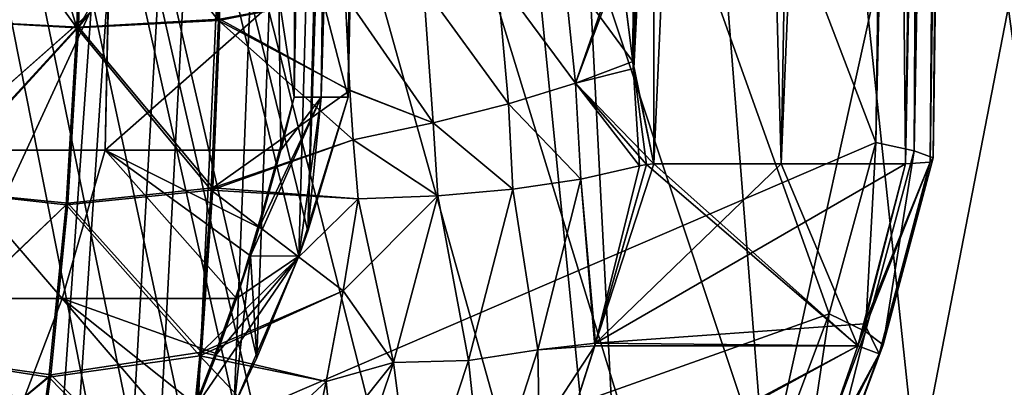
# Model space of a CAD drawing. Header units: millimetres. Extents: x -39.5 to 39.5, y -2 to 94.9.
# Tile 345 of 656: x 27.6 to 30.9, y 1.7 to 2.9. Entities that reach past the tile are written whole.
import ezdxf

# ---------------------------------------------------------------- set-up
doc = ezdxf.new("R2010")
doc.units = ezdxf.units.MM
doc.header["$LTSCALE"] = 65.185185
for name, color, linetype in [('189', 7, 'CONTINUOUS'), ('199', 7, 'CONTINUOUS'), ('231', 7, 'CONTINUOUS'), ('232', 7, 'CONTINUOUS'), ('262', 7, 'CONTINUOUS'), ('358', 7, 'CONTINUOUS'), ('359', 7, 'CONTINUOUS'), ('385', 7, 'CONTINUOUS'), ('387', 7, 'CONTINUOUS'), ('395', 7, 'CONTINUOUS'), ('403', 7, 'CONTINUOUS'), ('431', 7, 'CONTINUOUS'), ('445', 7, 'CONTINUOUS'), ('449', 7, 'CONTINUOUS'), ('495', 7, 'CONTINUOUS'), ('497', 7, 'CONTINUOUS'), ('499', 7, 'CONTINUOUS'), ('503', 7, 'CONTINUOUS'), ('504', 7, 'CONTINUOUS'), ('612', 7, 'CONTINUOUS'), ('613', 7, 'CONTINUOUS'), ('667', 7, 'CONTINUOUS'), ('669', 7, 'CONTINUOUS'), ('671', 7, 'CONTINUOUS'), ('675', 7, 'CONTINUOUS'), ('676', 7, 'CONTINUOUS'), ('805', 7, 'CONTINUOUS'), ('808', 7, 'CONTINUOUS')]:
    doc.layers.add(name, color=color, linetype=linetype)

msp = doc.modelspace()

# ---------------------------------------------------------------- linework, layer by layer
at = {"layer": '189', "linetype": 'Continuous'}
for points in [[(29.6217, 3.1162, -23.9701), (30.4371, 18, -23.3552), (29.663, 2.7844, -23.9098), (29.6217, 3.1162, -23.9701)], [(29.663, 2.7844, -23.9098), (30.4371, 18, -23.3552), (29.6667, 2.7623, -23.9046), (29.663, 2.7844, -23.9098)], [(29.6667, 2.7623, -23.9046), (30.4371, 18, -23.3552), (29.734, 2.4394, -23.8118), (29.6667, 2.7623, -23.9046)], [(29.734, 2.4394, -23.8118), (30.4371, 18, -23.3552), (30.1635, 2.4394, -23.2654), (29.734, 2.4394, -23.8118)], [(30.4371, 18, -23.3552), (30.793, 17.5, -22.8692), (30.1635, 2.4394, -23.2654), (30.4371, 18, -23.3552)], [(30.793, 17.5, -22.8692), (30.5831, 2.4394, -22.711), (30.1635, 2.4394, -23.2654), (30.793, 17.5, -22.8692)]]:
    msp.add_3dface(points, dxfattribs=at)
at = {"layer": '199', "linetype": 'Continuous'}
for points in [[(29.6219, 3.1153, 23.9699), (29.663, 2.7843, 23.9098), (29.74, 18, 24.2366), (29.6219, 3.1153, 23.9699)], [(29.663, 2.7843, 23.9098), (29.6668, 2.7614, 23.9045), (29.74, 18, 24.2366), (29.663, 2.7843, 23.9098)], [(29.6668, 2.7614, 23.9045), (29.734, 2.4394, 23.8118), (29.74, 18, 24.2366), (29.6668, 2.7614, 23.9045)], [(29.734, 2.4394, 23.8118), (30.1636, 2.4394, 23.2652), (29.74, 18, 24.2366), (29.734, 2.4394, 23.8118)], [(29.74, 18, 24.2366), (30.1636, 2.4394, 23.2652), (30.4371, 18, 23.3552), (29.74, 18, 24.2366)], [(30.1636, 2.4394, 23.2652), (30.5831, 2.4394, 22.711), (30.4371, 18, 23.3552), (30.1636, 2.4394, 23.2652)], [(30.5831, 2.4394, 22.711), (30.793, 17.5, 22.8692), (30.4371, 18, 23.3552), (30.5831, 2.4394, 22.711)]]:
    msp.add_3dface(points, dxfattribs=at)
at = {"layer": '231', "linetype": 'Continuous'}
for points in [[(29.535, 1.8262, 23.7385), (30.4224, 1.8264, 22.5902), (29.7096, 2.4377, 23.8415), (29.535, 1.8262, 23.7385)], [(29.6855, 2.4328, 23.8694), (29.535, 1.8262, 23.7385), (29.7096, 2.4377, 23.8415), (29.6855, 2.4328, 23.8694)], [(30.1635, 2.4394, -23.2654), (30.5831, 2.4394, -22.711), (29.5376, 1.8356, -23.741), (30.1635, 2.4394, -23.2654)], [(29.5376, 1.8356, -23.741), (30.5831, 2.4394, -22.711), (30.4451, 1.9009, -22.6072), (29.5376, 1.8356, -23.741)], [(29.734, 2.4394, -23.8118), (30.1635, 2.4394, -23.2654), (29.5376, 1.8356, -23.741), (29.734, 2.4394, -23.8118)], [(29.7096, 2.4377, -23.8415), (29.734, 2.4394, -23.8118), (29.5376, 1.8356, -23.741), (29.7096, 2.4377, -23.8415)], [(29.6855, 2.4328, -23.8694), (29.7096, 2.4377, -23.8415), (29.5376, 1.8356, -23.741), (29.6855, 2.4328, -23.8694)], [(30.4224, 1.8264, 22.5902), (29.734, 2.4394, 23.8118), (29.7096, 2.4377, 23.8415), (30.4224, 1.8264, 22.5902)], [(30.1636, 2.4394, 23.2652), (29.734, 2.4394, 23.8118), (30.4224, 1.8264, 22.5902), (30.1636, 2.4394, 23.2652)], [(30.5831, 2.4394, 22.711), (30.1636, 2.4394, 23.2652), (30.4224, 1.8264, 22.5902), (30.5831, 2.4394, 22.711)], [(30.5831, 2.4394, 22.711), (30.4224, 1.8264, 22.5902), (30.4451, 1.9009, 22.6072), (30.5831, 2.4394, 22.711)], [(30.4224, 1.8264, -22.5902), (29.5376, 1.8356, -23.741), (30.4451, 1.9009, -22.6072), (30.4224, 1.8264, -22.5902)], [(29.5376, 1.8356, -23.741), (30.4224, 1.8264, -22.5902), (29.3526, 1.2582, -23.5577), (29.5376, 1.8356, -23.741)], [(29.3451, 1.2377, 23.55), (30.2662, 1.3784, 22.4726), (30.4224, 1.8264, 22.5902), (29.3451, 1.2377, 23.55)], [(29.535, 1.8262, 23.7385), (29.3451, 1.2377, 23.55), (30.4224, 1.8264, 22.5902), (29.535, 1.8262, 23.7385)], [(30.4224, 1.8264, -22.5902), (30.2662, 1.3784, -22.4726), (29.3451, 1.2377, -23.55), (30.4224, 1.8264, -22.5902)], [(29.3526, 1.2582, -23.5577), (30.4224, 1.8264, -22.5902), (29.3451, 1.2377, -23.55), (29.3526, 1.2582, -23.5577)], [(29.3526, 1.2582, 23.5577), (29.3451, 1.2377, 23.55), (29.535, 1.8262, 23.7385), (29.3526, 1.2582, 23.5577)]]:
    msp.add_3dface(points, dxfattribs=at)
at = {"layer": '232', "linetype": 'Continuous'}
for points in [[(27.8085, 3.5023, 24.7612), (27.6034, 3.5023, 24.8397), (27.3344, 2.924, 24.9142), (27.8085, 3.5023, 24.7612)], [(27.7933, 2.9007, 24.721), (27.8085, 3.5023, 24.7612), (27.3344, 2.924, 24.9142), (27.7933, 2.9007, 24.721)], [(27.6034, 3.5023, 24.8397), (27.3519, 3.5023, 24.9502), (27.3344, 2.924, 24.9142), (27.6034, 3.5023, 24.8397)], [(28.2809, 3.5023, 24.618), (28.1387, 3.5023, 24.6558), (27.7933, 2.9007, 24.721), (28.2809, 3.5023, 24.618)], [(28.2707, 2.9273, 24.5796), (28.2809, 3.5023, 24.618), (27.7933, 2.9007, 24.721), (28.2707, 2.9273, 24.5796)], [(28.1387, 3.5023, 24.6558), (27.8085, 3.5023, 24.7612), (27.7933, 2.9007, 24.721), (28.1387, 3.5023, 24.6558)], [(28.7085, 2.6873, 24.4554), (28.6929, 3.0074, 24.5019), (28.2707, 2.9273, 24.5796), (28.7085, 2.6873, 24.4554)], [(27.2918, 2.353, 24.8241), (27.7933, 2.9007, 24.721), (27.3344, 2.924, 24.9142), (27.2918, 2.353, 24.8241)], [(28.2468, 2.3594, 24.4839), (28.2707, 2.9273, 24.5796), (27.7933, 2.9007, 24.721), (28.2468, 2.3594, 24.4839)], [(28.2468, 2.3594, 24.4839), (28.7085, 2.6873, 24.4554), (28.2707, 2.9273, 24.5796), (28.2468, 2.3594, 24.4839)], [(27.7571, 2.3072, 24.6198), (27.7933, 2.9007, 24.721), (27.2918, 2.353, 24.8241), (27.7571, 2.3072, 24.6198)], [(27.7571, 2.3072, 24.6198), (28.2468, 2.3594, 24.4839), (27.7933, 2.9007, 24.721), (27.7571, 2.3072, 24.6198)], [(28.7199, 2.5202, 24.423), (28.7085, 2.6873, 24.4554), (28.2468, 2.3594, 24.4839), (28.7199, 2.5202, 24.423)], [(28.7371, 2.3218, 24.3772), (28.7199, 2.5202, 24.423), (28.2468, 2.3594, 24.4839), (28.7371, 2.3218, 24.3772)], [(28.2087, 1.8046, 24.3322), (28.2468, 2.3594, 24.4839), (27.7571, 2.3072, 24.6198), (28.2087, 1.8046, 24.3322)], [(28.2087, 1.8046, 24.3322), (28.7371, 2.3218, 24.3772), (28.2468, 2.3594, 24.4839), (28.2087, 1.8046, 24.3322)], [(27.2242, 1.7953, 24.6811), (27.7571, 2.3072, 24.6198), (27.2918, 2.353, 24.8241), (27.2242, 1.7953, 24.6811)], [(27.6997, 1.7287, 24.4592), (27.7571, 2.3072, 24.6198), (27.2242, 1.7953, 24.6811), (27.6997, 1.7287, 24.4592)], [(27.6997, 1.7287, 24.4592), (28.2087, 1.8046, 24.3322), (27.7571, 2.3072, 24.6198), (27.6997, 1.7287, 24.4592)], [(28.6864, 2.0116, 24.3019), (28.7371, 2.3218, 24.3772), (28.2087, 1.8046, 24.3322), (28.6864, 2.0116, 24.3019)], [(28.6294, 1.7063, 24.2098), (28.6864, 2.0116, 24.3019), (28.2087, 1.8046, 24.3322), (28.6294, 1.7063, 24.2098)], [(27.1324, 1.257, 24.4868), (27.6997, 1.7287, 24.4592), (27.2242, 1.7953, 24.6811), (27.1324, 1.257, 24.4868)], [(28.157, 1.2689, 24.1259), (28.2087, 1.8046, 24.3322), (27.6997, 1.7287, 24.4592), (28.157, 1.2689, 24.1259)], [(28.157, 1.2689, 24.1259), (28.6294, 1.7063, 24.2098), (28.2087, 1.8046, 24.3322), (28.157, 1.2689, 24.1259)], [(27.6215, 1.1719, 24.2408), (27.6997, 1.7287, 24.4592), (27.1324, 1.257, 24.4868), (27.6215, 1.1719, 24.2408)], [(27.6215, 1.1719, 24.2408), (28.157, 1.2689, 24.1259), (27.6997, 1.7287, 24.4592), (27.6215, 1.1719, 24.2408)], [(28.5658, 1.4069, 24.1016), (28.6294, 1.7063, 24.2098), (28.157, 1.2689, 24.1259), (28.5658, 1.4069, 24.1016)]]:
    msp.add_3dface(points, dxfattribs=at)
at = {"layer": '262', "linetype": 'Continuous'}
for points in [[(27.3295, 2.924, -24.9165), (27.347, 3.5023, -24.9526), (27.7881, 2.8977, -24.7225), (27.3295, 2.924, -24.9165)], [(27.347, 3.5023, -24.9526), (27.6046, 3.5023, -24.8392), (27.7881, 2.8977, -24.7225), (27.347, 3.5023, -24.9526)], [(27.6046, 3.5023, -24.8392), (27.8034, 3.5023, -24.7631), (27.7881, 2.8977, -24.7225), (27.6046, 3.5023, -24.8392)], [(27.7881, 2.8977, -24.7225), (27.8034, 3.5023, -24.7631), (28.2653, 2.923, -24.5804), (27.7881, 2.8977, -24.7225)], [(27.8034, 3.5023, -24.7631), (28.1394, 3.5023, -24.6556), (28.2653, 2.923, -24.5804), (27.8034, 3.5023, -24.7631)], [(28.1394, 3.5023, -24.6556), (28.2756, 3.5023, -24.6193), (28.2653, 2.923, -24.5804), (28.1394, 3.5023, -24.6556)], [(28.2756, 3.5023, -24.6193), (28.6929, 3.0074, -24.5019), (28.2653, 2.923, -24.5804), (28.2756, 3.5023, -24.6193)], [(28.6929, 3.0074, -24.5019), (28.7085, 2.688, -24.4555), (28.2653, 2.923, -24.5804), (28.6929, 3.0074, -24.5019)], [(27.2868, 2.353, -24.8264), (27.3295, 2.924, -24.9165), (27.7881, 2.8977, -24.7225), (27.2868, 2.353, -24.8264)], [(27.7881, 2.8977, -24.7225), (28.2653, 2.923, -24.5804), (28.2409, 2.3511, -24.4835), (27.7881, 2.8977, -24.7225)], [(28.2653, 2.923, -24.5804), (28.7199, 2.5203, -24.4231), (28.2409, 2.3511, -24.4835), (28.2653, 2.923, -24.5804)], [(28.7085, 2.688, -24.4555), (28.7199, 2.5203, -24.4231), (28.2653, 2.923, -24.5804), (28.7085, 2.688, -24.4555)], [(27.7514, 2.3013, -24.6204), (27.2868, 2.353, -24.8264), (27.7881, 2.8977, -24.7225), (27.7514, 2.3013, -24.6204)], [(27.7514, 2.3013, -24.6204), (27.7881, 2.8977, -24.7225), (28.2409, 2.3511, -24.4835), (27.7514, 2.3013, -24.6204)], [(28.7199, 2.5203, -24.4231), (28.7371, 2.3218, -24.3772), (28.2409, 2.3511, -24.4835), (28.7199, 2.5203, -24.4231)], [(27.219, 1.7953, -24.6835), (27.2868, 2.353, -24.8264), (27.7514, 2.3013, -24.6204), (27.219, 1.7953, -24.6835)], [(27.7514, 2.3013, -24.6204), (28.2409, 2.3511, -24.4835), (28.2022, 1.7926, -24.3296), (27.7514, 2.3013, -24.6204)], [(28.2022, 1.7926, -24.3296), (28.2409, 2.3511, -24.4835), (28.6864, 2.0116, -24.3019), (28.2022, 1.7926, -24.3296)], [(28.2409, 2.3511, -24.4835), (28.7371, 2.3218, -24.3772), (28.6864, 2.0116, -24.3019), (28.2409, 2.3511, -24.4835)], [(27.6932, 1.7202, -24.4583), (27.219, 1.7953, -24.6835), (27.7514, 2.3013, -24.6204), (27.6932, 1.7202, -24.4583)], [(27.6932, 1.7202, -24.4583), (27.7514, 2.3013, -24.6204), (28.2022, 1.7926, -24.3296), (27.6932, 1.7202, -24.4583)], [(28.6294, 1.7063, -24.2098), (28.2022, 1.7926, -24.3296), (28.6864, 2.0116, -24.3019), (28.6294, 1.7063, -24.2098)], [(27.127, 1.257, -24.4893), (27.219, 1.7953, -24.6835), (27.6932, 1.7202, -24.4583), (27.127, 1.257, -24.4893)], [(27.6932, 1.7202, -24.4583), (28.2022, 1.7926, -24.3296), (28.1495, 1.2535, -24.1205), (27.6932, 1.7202, -24.4583)], [(28.1495, 1.2535, -24.1205), (28.2022, 1.7926, -24.3296), (28.5658, 1.4069, -24.1016), (28.1495, 1.2535, -24.1205)], [(28.5658, 1.4069, -24.1016), (28.2022, 1.7926, -24.3296), (28.6294, 1.7063, -24.2098), (28.5658, 1.4069, -24.1016)], [(27.6141, 1.1611, -24.238), (27.127, 1.257, -24.4893), (27.6932, 1.7202, -24.4583), (27.6141, 1.1611, -24.238)], [(27.6141, 1.1611, -24.238), (27.6932, 1.7202, -24.4583), (28.1495, 1.2535, -24.1205), (27.6141, 1.1611, -24.238)]]:
    msp.add_3dface(points, dxfattribs=at)
at = {"layer": '358', "linetype": 'Continuous'}
for points in [[(29.6198, 3.1404, -23.9732), (29.4705, 2.7117, -24.1041), (29.4292, 3.1038, -24.1676), (29.6198, 3.1404, -23.9732)], [(29.6198, 3.1404, -23.9732), (29.6217, 3.1162, -23.9701), (29.4705, 2.7117, -24.1041), (29.6198, 3.1404, -23.9732)], [(29.4292, 3.1038, -24.1676), (29.4705, 2.7117, -24.1041), (29.2059, 3.0685, -24.3239), (29.4292, 3.1038, -24.1676)], [(29.6217, 3.1162, -23.9701), (29.663, 2.7844, -23.9098), (29.4705, 2.7117, -24.1041), (29.6217, 3.1162, -23.9701)], [(29.2059, 3.0685, -24.3239), (29.2435, 2.6418, -24.2577), (28.9574, 3.0366, -24.4366), (29.2059, 3.0685, -24.3239)], [(29.4705, 2.7117, -24.1041), (29.2435, 2.6418, -24.2577), (29.2059, 3.0685, -24.3239), (29.4705, 2.7117, -24.1041)], [(28.9898, 2.578, -24.3655), (28.6929, 3.0074, -24.5019), (28.9574, 3.0366, -24.4366), (28.9898, 2.578, -24.3655)], [(29.2435, 2.6418, -24.2577), (28.9898, 2.578, -24.3655), (28.9574, 3.0366, -24.4366), (29.2435, 2.6418, -24.2577)], [(28.7085, 2.688, -24.4555), (28.6929, 3.0074, -24.5019), (28.9898, 2.578, -24.3655), (28.7085, 2.688, -24.4555)], [(29.663, 2.7844, -23.9098), (29.6855, 2.4328, -23.8694), (29.4705, 2.7117, -24.1041), (29.663, 2.7844, -23.9098)], [(29.663, 2.7844, -23.9098), (29.6667, 2.7623, -23.9046), (29.734, 2.4394, -23.8118), (29.663, 2.7844, -23.9098)], [(29.663, 2.7844, -23.9098), (29.734, 2.4394, -23.8118), (29.7096, 2.4377, -23.8415), (29.663, 2.7844, -23.9098)], [(29.663, 2.7844, -23.9098), (29.7096, 2.4377, -23.8415), (29.6855, 2.4328, -23.8694), (29.663, 2.7844, -23.9098)], [(29.2435, 2.6418, -24.2577), (29.4705, 2.7117, -24.1041), (29.488, 2.3882, -24.0553), (29.2435, 2.6418, -24.2577)], [(29.4705, 2.7117, -24.1041), (29.6855, 2.4328, -23.8694), (29.488, 2.3882, -24.0553), (29.4705, 2.7117, -24.1041)], [(28.7199, 2.5203, -24.4231), (28.7085, 2.688, -24.4555), (28.9898, 2.578, -24.3655), (28.7199, 2.5203, -24.4231)], [(28.9898, 2.578, -24.3655), (29.2435, 2.6418, -24.2577), (29.2588, 2.3541, -24.2053), (28.9898, 2.578, -24.3655)], [(29.2588, 2.3541, -24.2053), (29.2435, 2.6418, -24.2577), (29.488, 2.3882, -24.0553), (29.2588, 2.3541, -24.2053)], [(28.7199, 2.5203, -24.4231), (28.9898, 2.578, -24.3655), (29.0057, 2.3318, -24.3138), (28.7199, 2.5203, -24.4231)], [(29.0057, 2.3318, -24.3138), (28.9898, 2.578, -24.3655), (29.2588, 2.3541, -24.2053), (29.0057, 2.3318, -24.3138)], [(28.7371, 2.3218, -24.3772), (28.7199, 2.5203, -24.4231), (29.0057, 2.3318, -24.3138), (28.7371, 2.3218, -24.3772)]]:
    msp.add_3dface(points, dxfattribs=at)
at = {"layer": '359', "linetype": 'Continuous'}
for points in [[(29.6855, 2.4328, -23.8694), (29.5376, 1.8356, -23.741), (29.488, 2.3882, -24.0553), (29.6855, 2.4328, -23.8694)], [(29.2588, 2.3541, -24.2053), (29.488, 2.3882, -24.0553), (29.3425, 1.8123, -23.9278), (29.2588, 2.3541, -24.2053)], [(29.488, 2.3882, -24.0553), (29.5376, 1.8356, -23.741), (29.3425, 1.8123, -23.9278), (29.488, 2.3882, -24.0553)], [(28.7371, 2.3218, -24.3772), (29.0057, 2.3318, -24.3138), (28.8566, 1.7703, -24.1787), (28.7371, 2.3218, -24.3772)], [(28.8566, 1.7703, -24.1787), (29.0057, 2.3318, -24.3138), (29.1091, 1.7769, -24.0718), (28.8566, 1.7703, -24.1787)], [(29.0057, 2.3318, -24.3138), (29.2588, 2.3541, -24.2053), (29.1091, 1.7769, -24.0718), (29.0057, 2.3318, -24.3138)], [(29.1091, 1.7769, -24.0718), (29.2588, 2.3541, -24.2053), (29.3425, 1.8123, -23.9278), (29.1091, 1.7769, -24.0718)], [(28.6864, 2.0116, -24.3019), (28.7371, 2.3218, -24.3772), (28.8566, 1.7703, -24.1787), (28.6864, 2.0116, -24.3019)], [(28.6294, 1.7063, -24.2098), (28.6864, 2.0116, -24.3019), (28.8566, 1.7703, -24.1787), (28.6294, 1.7063, -24.2098)], [(29.5376, 1.8356, -23.741), (29.3526, 1.2582, -23.5577), (29.3425, 1.8123, -23.9278), (29.5376, 1.8356, -23.741)], [(29.1643, 1.2599, -23.7502), (29.1091, 1.7769, -24.0718), (29.3425, 1.8123, -23.9278), (29.1643, 1.2599, -23.7502)], [(29.3526, 1.2582, -23.5577), (29.1643, 1.2599, -23.7502), (29.3425, 1.8123, -23.9278), (29.3526, 1.2582, -23.5577)], [(28.676, 1.2353, -23.9955), (28.6294, 1.7063, -24.2098), (28.8566, 1.7703, -24.1787), (28.676, 1.2353, -23.9955)], [(28.676, 1.2353, -23.9955), (28.8566, 1.7703, -24.1787), (28.9264, 1.2255, -23.888), (28.676, 1.2353, -23.9955)], [(28.9264, 1.2255, -23.888), (28.8566, 1.7703, -24.1787), (29.1091, 1.7769, -24.0718), (28.9264, 1.2255, -23.888)], [(28.9264, 1.2255, -23.888), (29.1091, 1.7769, -24.0718), (29.1643, 1.2599, -23.7502), (28.9264, 1.2255, -23.888)], [(28.5658, 1.4069, -24.1016), (28.6294, 1.7063, -24.2098), (28.676, 1.2353, -23.9955), (28.5658, 1.4069, -24.1016)]]:
    msp.add_3dface(points, dxfattribs=at)
at = {"layer": '385', "linetype": 'Continuous'}
for points in [[(29.2059, 3.0685, 24.3239), (29.4705, 2.7117, 24.1041), (29.4292, 3.1038, 24.1676), (29.2059, 3.0685, 24.3239)], [(29.663, 2.7843, 23.9098), (29.6219, 3.1153, 23.9699), (29.4292, 3.1038, 24.1676), (29.663, 2.7843, 23.9098)], [(29.4705, 2.7117, 24.1041), (29.663, 2.7843, 23.9098), (29.4292, 3.1038, 24.1676), (29.4705, 2.7117, 24.1041)], [(28.9574, 3.0366, 24.4366), (29.2435, 2.6418, 24.2577), (29.2059, 3.0685, 24.3239), (28.9574, 3.0366, 24.4366)], [(29.2435, 2.6418, 24.2577), (29.4705, 2.7117, 24.1041), (29.2059, 3.0685, 24.3239), (29.2435, 2.6418, 24.2577)], [(28.6929, 3.0074, 24.5019), (28.9899, 2.578, 24.3655), (28.9574, 3.0366, 24.4366), (28.6929, 3.0074, 24.5019)], [(28.9899, 2.578, 24.3655), (29.2435, 2.6418, 24.2577), (28.9574, 3.0366, 24.4366), (28.9899, 2.578, 24.3655)], [(28.6929, 3.0074, 24.5019), (28.7085, 2.6873, 24.4554), (28.9899, 2.578, 24.3655), (28.6929, 3.0074, 24.5019)], [(29.6668, 2.7614, 23.9045), (29.663, 2.7843, 23.9098), (29.4705, 2.7117, 24.1041), (29.6668, 2.7614, 23.9045)], [(29.734, 2.4394, 23.8118), (29.6668, 2.7614, 23.9045), (29.4705, 2.7117, 24.1041), (29.734, 2.4394, 23.8118)], [(29.4705, 2.7117, 24.1041), (29.2435, 2.6418, 24.2577), (29.488, 2.388, 24.0553), (29.4705, 2.7117, 24.1041)], [(29.7096, 2.4377, 23.8415), (29.734, 2.4394, 23.8118), (29.4705, 2.7117, 24.1041), (29.7096, 2.4377, 23.8415)], [(29.6855, 2.4328, 23.8694), (29.7096, 2.4377, 23.8415), (29.4705, 2.7117, 24.1041), (29.6855, 2.4328, 23.8694)], [(29.6855, 2.4328, 23.8694), (29.4705, 2.7117, 24.1041), (29.488, 2.388, 24.0553), (29.6855, 2.4328, 23.8694)], [(28.7085, 2.6873, 24.4554), (28.7199, 2.5202, 24.423), (28.9899, 2.578, 24.3655), (28.7085, 2.6873, 24.4554)], [(29.2435, 2.6418, 24.2577), (28.9899, 2.578, 24.3655), (29.2588, 2.3541, 24.2053), (29.2435, 2.6418, 24.2577)], [(29.488, 2.388, 24.0553), (29.2435, 2.6418, 24.2577), (29.2588, 2.3541, 24.2053), (29.488, 2.388, 24.0553)], [(28.9899, 2.578, 24.3655), (28.7199, 2.5202, 24.423), (29.0057, 2.3319, 24.3138), (28.9899, 2.578, 24.3655)], [(29.2588, 2.3541, 24.2053), (28.9899, 2.578, 24.3655), (29.0057, 2.3319, 24.3138), (29.2588, 2.3541, 24.2053)], [(28.7199, 2.5202, 24.423), (28.7371, 2.3218, 24.3772), (29.0057, 2.3319, 24.3138), (28.7199, 2.5202, 24.423)]]:
    msp.add_3dface(points, dxfattribs=at)
at = {"layer": '387', "linetype": 'Continuous'}
for points in [[(29.535, 1.8262, 23.7385), (29.6855, 2.4328, 23.8694), (29.488, 2.388, 24.0553), (29.535, 1.8262, 23.7385)], [(29.488, 2.388, 24.0553), (29.2588, 2.3541, 24.2053), (29.3425, 1.8123, 23.9278), (29.488, 2.388, 24.0553)], [(29.535, 1.8262, 23.7385), (29.488, 2.388, 24.0553), (29.3425, 1.8123, 23.9278), (29.535, 1.8262, 23.7385)], [(28.7371, 2.3218, 24.3772), (28.6864, 2.0116, 24.3019), (29.0057, 2.3319, 24.3138), (28.7371, 2.3218, 24.3772)], [(29.0057, 2.3319, 24.3138), (28.6864, 2.0116, 24.3019), (28.8566, 1.7703, 24.1787), (29.0057, 2.3319, 24.3138)], [(29.1091, 1.7769, 24.0718), (29.0057, 2.3319, 24.3138), (28.8566, 1.7703, 24.1787), (29.1091, 1.7769, 24.0718)], [(29.2588, 2.3541, 24.2053), (29.0057, 2.3319, 24.3138), (29.1091, 1.7769, 24.0718), (29.2588, 2.3541, 24.2053)], [(29.3425, 1.8123, 23.9278), (29.2588, 2.3541, 24.2053), (29.1091, 1.7769, 24.0718), (29.3425, 1.8123, 23.9278)], [(28.6864, 2.0116, 24.3019), (28.6294, 1.7063, 24.2098), (28.8566, 1.7703, 24.1787), (28.6864, 2.0116, 24.3019)], [(29.1643, 1.2599, 23.7502), (29.3425, 1.8123, 23.9278), (29.1091, 1.7769, 24.0718), (29.1643, 1.2599, 23.7502)], [(29.3526, 1.2582, 23.5577), (29.535, 1.8262, 23.7385), (29.1643, 1.2599, 23.7502), (29.3526, 1.2582, 23.5577)], [(29.1643, 1.2599, 23.7502), (29.535, 1.8262, 23.7385), (29.3425, 1.8123, 23.9278), (29.1643, 1.2599, 23.7502)], [(28.6294, 1.7063, 24.2098), (28.5658, 1.4069, 24.1016), (28.8566, 1.7703, 24.1787), (28.6294, 1.7063, 24.2098)], [(28.5658, 1.4069, 24.1016), (28.676, 1.2353, 23.9955), (28.8566, 1.7703, 24.1787), (28.5658, 1.4069, 24.1016)], [(28.676, 1.2353, 23.9955), (28.9264, 1.2255, 23.888), (28.8566, 1.7703, 24.1787), (28.676, 1.2353, 23.9955)], [(28.9264, 1.2255, 23.888), (29.1091, 1.7769, 24.0718), (28.8566, 1.7703, 24.1787), (28.9264, 1.2255, 23.888)], [(28.9264, 1.2255, 23.888), (29.1643, 1.2599, 23.7502), (29.1091, 1.7769, 24.0718), (28.9264, 1.2255, 23.888)]]:
    msp.add_3dface(points, dxfattribs=at)
at = {"layer": '395', "linetype": 'Continuous'}
for points in [[(28.5208, 2.6642, -22.9329), (28.5957, 20, -23.3212), (28.4694, 3.003, -23.0061), (28.5208, 2.6642, -22.9329)], [(28.8184, 20, -23.0454), (28.5957, 20, -23.3212), (28.5208, 2.6642, -22.9329), (28.8184, 20, -23.0454)], [(28.6122, 2.6642, -22.8187), (28.8184, 20, -23.0454), (28.5208, 2.6642, -22.9329), (28.6122, 2.6642, -22.8187)], [(28.7032, 2.6642, -22.7042), (28.8184, 20, -23.0454), (28.6122, 2.6642, -22.8187), (28.7032, 2.6642, -22.7042)], [(28.8184, 20, -23.0454), (28.7032, 2.6642, -22.7042), (28.8706, 11.3136, -22.7358), (28.8184, 20, -23.0454)]]:
    msp.add_3dface(points, dxfattribs=at)
at = {"layer": '403', "linetype": 'Continuous'}
for points in [[(28.4695, 3.0022, 23.0059), (28.8184, 20, 23.0454), (28.5208, 2.6642, 22.9329), (28.4695, 3.0022, 23.0059)], [(28.5208, 2.6642, 22.9329), (28.8184, 20, 23.0454), (28.6122, 2.6642, 22.8187), (28.5208, 2.6642, 22.9329)], [(28.8184, 20, 23.0454), (29.0385, 20, 22.7674), (28.6122, 2.6642, 22.8187), (28.8184, 20, 23.0454)], [(29.0385, 20, 22.7674), (28.8706, 11.3136, 22.7358), (28.6122, 2.6642, 22.8187), (29.0385, 20, 22.7674)], [(28.7032, 2.6642, 22.7042), (28.6122, 2.6642, 22.8187), (28.8706, 11.3136, 22.7358), (28.7032, 2.6642, 22.7042)]]:
    msp.add_3dface(points, dxfattribs=at)
at = {"layer": '431', "linetype": 'Continuous'}
for points in [[(27.8838, 2.486, 23.0129), (27.3062, 2.486, 23.1852), (27.8939, 3.0051, 23.1247), (27.8838, 2.486, 23.0129)], [(27.8939, 3.0051, 23.1247), (27.3062, 2.486, 23.1852), (27.329, 3.0051, 23.2947), (27.8939, 3.0051, 23.1247)], [(28.4695, 3.0022, 23.0059), (27.8838, 2.486, 23.0129), (27.8939, 3.0051, 23.1247), (28.4695, 3.0022, 23.0059)], [(28.4695, 3.0022, 23.0059), (28.476, 2.4864, 22.8933), (27.8838, 2.486, 23.0129), (28.4695, 3.0022, 23.0059)], [(28.4695, 3.0022, 23.0059), (28.5208, 2.6642, 22.9329), (28.476, 2.4864, 22.8933), (28.4695, 3.0022, 23.0059)], [(27.738, 1.9855, 22.8678), (27.1645, 1.9855, 23.0476), (27.3062, 2.486, 23.1852), (27.738, 1.9855, 22.8678)], [(27.8838, 2.486, 23.0129), (27.738, 1.9855, 22.8678), (27.3062, 2.486, 23.1852), (27.8838, 2.486, 23.0129)], [(28.3265, 1.9859, 22.7386), (27.738, 1.9855, 22.8678), (27.8838, 2.486, 23.0129), (28.3265, 1.9859, 22.7386)], [(28.476, 2.4864, 22.8933), (28.3265, 1.9859, 22.7386), (27.8838, 2.486, 23.0129), (28.476, 2.4864, 22.8933)], [(28.3735, 2.1301, 22.79), (28.3265, 1.9859, 22.7386), (28.476, 2.4864, 22.8933), (28.3735, 2.1301, 22.79)], [(28.4026, 2.225, 22.8207), (28.3735, 2.1301, 22.79), (28.476, 2.4864, 22.8933), (28.4026, 2.225, 22.8207)], [(27.738, 1.9855, 22.8678), (27.5577, 1.512, 22.6683), (27.1645, 1.9855, 23.0476), (27.738, 1.9855, 22.8678)], [(28.1438, 1.5123, 22.5281), (27.5577, 1.512, 22.6683), (27.738, 1.9855, 22.8678), (28.1438, 1.5123, 22.5281)], [(28.3265, 1.9859, 22.7386), (28.1438, 1.5123, 22.5281), (27.738, 1.9855, 22.8678), (28.3265, 1.9859, 22.7386)], [(28.1917, 1.6253, 22.5845), (28.1438, 1.5123, 22.5281), (28.3265, 1.9859, 22.7386), (28.1917, 1.6253, 22.5845)], [(28.2602, 1.7997, 22.6638), (28.1917, 1.6253, 22.5845), (28.3265, 1.9859, 22.7386), (28.2602, 1.7997, 22.6638)]]:
    msp.add_3dface(points, dxfattribs=at)
at = {"layer": '445', "linetype": 'Continuous'}
for points in [[(27.3062, 2.486, -23.1852), (27.8838, 2.486, -23.0129), (27.8944, 3.0051, -23.1246), (27.3062, 2.486, -23.1852)], [(27.3294, 3.0051, -23.2945), (27.3062, 2.486, -23.1852), (27.8944, 3.0051, -23.1246), (27.3294, 3.0051, -23.2945)], [(27.8838, 2.486, -23.0129), (28.4694, 3.003, -23.0061), (27.8944, 3.0051, -23.1246), (27.8838, 2.486, -23.0129)], [(28.4694, 3.003, -23.0061), (27.8838, 2.486, -23.0129), (28.476, 2.4864, -22.8933), (28.4694, 3.003, -23.0061)], [(28.5208, 2.6642, -22.9329), (28.4694, 3.003, -23.0061), (28.476, 2.4864, -22.8933), (28.5208, 2.6642, -22.9329)], [(27.1645, 1.9855, -23.0476), (27.738, 1.9855, -22.8678), (27.3062, 2.486, -23.1852), (27.1645, 1.9855, -23.0476)], [(27.3062, 2.486, -23.1852), (27.738, 1.9855, -22.8678), (27.8838, 2.486, -23.0129), (27.3062, 2.486, -23.1852)], [(27.738, 1.9855, -22.8678), (28.3265, 1.9859, -22.7386), (27.8838, 2.486, -23.0129), (27.738, 1.9855, -22.8678)], [(28.476, 2.4864, -22.8933), (27.8838, 2.486, -23.0129), (28.4026, 2.2251, -22.8207), (28.476, 2.4864, -22.8933)], [(27.8838, 2.486, -23.0129), (28.3265, 1.9859, -22.7386), (28.3735, 2.1301, -22.79), (27.8838, 2.486, -23.0129)], [(28.4026, 2.2251, -22.8207), (27.8838, 2.486, -23.0129), (28.3735, 2.1301, -22.79), (28.4026, 2.2251, -22.8207)], [(27.1645, 1.9855, -23.0476), (27.5577, 1.512, -22.6683), (27.738, 1.9855, -22.8678), (27.1645, 1.9855, -23.0476)], [(27.5577, 1.512, -22.6683), (28.1438, 1.5123, -22.5281), (27.738, 1.9855, -22.8678), (27.5577, 1.512, -22.6683)], [(28.3265, 1.9859, -22.7386), (27.738, 1.9855, -22.8678), (28.2602, 1.7997, -22.6638), (28.3265, 1.9859, -22.7386)], [(27.738, 1.9855, -22.8678), (28.1438, 1.5123, -22.5281), (28.1917, 1.6253, -22.5845), (27.738, 1.9855, -22.8678)], [(28.2602, 1.7997, -22.6638), (27.738, 1.9855, -22.8678), (28.1917, 1.6253, -22.5845), (28.2602, 1.7997, -22.6638)]]:
    msp.add_3dface(points, dxfattribs=at)
at = {"layer": '449', "linetype": 'Continuous'}
for points in [[(28.6122, 2.6642, -22.8187), (28.5208, 2.6642, -22.9329), (28.3735, 2.1301, -22.79), (28.6122, 2.6642, -22.8187)], [(28.6122, 2.6642, -22.8187), (28.3735, 2.1301, -22.79), (28.5367, 2.1286, -22.5846), (28.6122, 2.6642, -22.8187)], [(28.5208, 2.6642, -22.9329), (28.476, 2.4864, -22.8933), (28.3735, 2.1301, -22.79), (28.5208, 2.6642, -22.9329)], [(28.6122, 2.6642, 22.8187), (28.3735, 2.1301, 22.79), (28.4026, 2.225, 22.8207), (28.6122, 2.6642, 22.8187)], [(28.3735, 2.1301, 22.79), (28.6122, 2.6642, 22.8187), (28.5367, 2.1286, 22.5846), (28.3735, 2.1301, 22.79)], [(28.6122, 2.6642, 22.8187), (28.4026, 2.225, 22.8207), (28.476, 2.4864, 22.8933), (28.6122, 2.6642, 22.8187)], [(28.5208, 2.6642, 22.9329), (28.6122, 2.6642, 22.8187), (28.476, 2.4864, 22.8933), (28.5208, 2.6642, 22.9329)], [(28.5672, 2.2133, -22.6066), (28.6122, 2.6642, -22.8187), (28.5367, 2.1286, -22.5846), (28.5672, 2.2133, -22.6066)], [(28.6122, 2.6642, 22.8187), (28.7032, 2.6642, 22.7042), (28.5367, 2.1286, 22.5846), (28.6122, 2.6642, 22.8187)], [(28.5367, 2.1286, 22.5846), (28.7032, 2.6642, 22.7042), (28.5672, 2.2133, 22.6066), (28.5367, 2.1286, 22.5846)], [(28.7032, 2.6642, -22.7042), (28.6122, 2.6642, -22.8187), (28.5672, 2.2133, -22.6066), (28.7032, 2.6642, -22.7042)], [(28.476, 2.4864, -22.8933), (28.4026, 2.2251, -22.8207), (28.3735, 2.1301, -22.79), (28.476, 2.4864, -22.8933)], [(28.3265, 1.9859, -22.7386), (28.1917, 1.6253, -22.5845), (28.3735, 2.1301, -22.79), (28.3265, 1.9859, -22.7386)], [(28.3735, 2.1301, -22.79), (28.1917, 1.6253, -22.5845), (28.318, 1.6249, -22.4253), (28.3735, 2.1301, -22.79)], [(28.1917, 1.6253, 22.5845), (28.2602, 1.7997, 22.6638), (28.5367, 2.1286, 22.5846), (28.1917, 1.6253, 22.5845)], [(28.318, 1.6249, 22.4253), (28.1917, 1.6253, 22.5845), (28.5367, 2.1286, 22.5846), (28.318, 1.6249, 22.4253)], [(28.2602, 1.7997, 22.6638), (28.3265, 1.9859, 22.7386), (28.5367, 2.1286, 22.5846), (28.2602, 1.7997, 22.6638)], [(28.395, 1.7855, -22.4815), (28.3735, 2.1301, -22.79), (28.318, 1.6249, -22.4253), (28.395, 1.7855, -22.4815)], [(28.395, 1.7855, 22.4815), (28.318, 1.6249, 22.4253), (28.5367, 2.1286, 22.5846), (28.395, 1.7855, 22.4815)], [(28.3265, 1.9859, 22.7386), (28.3735, 2.1301, 22.79), (28.5367, 2.1286, 22.5846), (28.3265, 1.9859, 22.7386)], [(28.5367, 2.1286, -22.5846), (28.3735, 2.1301, -22.79), (28.395, 1.7855, -22.4815), (28.5367, 2.1286, -22.5846)], [(28.3265, 1.9859, -22.7386), (28.2602, 1.7997, -22.6638), (28.1917, 1.6253, -22.5845), (28.3265, 1.9859, -22.7386)]]:
    msp.add_3dface(points, dxfattribs=at)
at = {"layer": '495', "linetype": 'Continuous'}
for points in [[(26.238, -0.5, 11.9674), (27.6985, 17.5, 12.5873), (26.3136, -0.5, 11.8365), (26.238, -0.5, 11.9674)], [(26.3136, -0.5, 11.8365), (27.6985, 17.5, 12.5873), (27.5868, 14.3853, 12.2359), (26.3136, -0.5, 11.8365)]]:
    msp.add_3dface(points, dxfattribs=at)
at = {"layer": '497', "linetype": 'Continuous'}
for points in [[(23.4831, -0.5, 16.7391), (24.7502, 17.5, 17.6939), (28.8517, -0.4309, 20.7846), (23.4831, -0.5, 16.7391)], [(28.8517, -0.4309, 20.7846), (24.7502, 17.5, 17.6939), (29.2038, -0.0763, 21.05), (28.8517, -0.4309, 20.7846)], [(29.2038, -0.0763, 21.05), (24.7502, 17.5, 17.6939), (29.5519, 0.3659, 21.3123), (29.2038, -0.0763, 21.05)], [(29.5519, 0.3659, 21.3123), (24.7502, 17.5, 17.6939), (29.8572, 0.8528, 21.5423), (29.5519, 0.3659, 21.3123)], [(29.8572, 0.8528, 21.5423), (24.7502, 17.5, 17.6939), (30.1163, 1.3784, 21.7376), (29.8572, 0.8528, 21.5423)], [(30.1163, 1.3784, 21.7376), (24.7502, 17.5, 17.6939), (30.3259, 1.934, 21.8955), (30.1163, 1.3784, 21.7376)], [(30.3259, 1.934, 21.8955), (24.7502, 17.5, 17.6939), (30.4835, 2.5112, 22.0143), (30.3259, 1.934, 21.8955)], [(30.4835, 2.5112, 22.0143), (24.7502, 17.5, 17.6939), (30.6925, 17.5, 22.1717), (30.4835, 2.5112, 22.0143)]]:
    msp.add_3dface(points, dxfattribs=at)
at = {"layer": '499', "linetype": 'Continuous'}
for points in [[(27.6985, 17.5, 12.5873), (26.238, -0.5, 11.9674), (34.5475, 17.5, 15.4946), (27.6985, 17.5, 12.5873)], [(26.238, -0.5, 11.9674), (34.3067, 2.5112, 15.3924), (34.5475, 17.5, 15.4946), (26.238, -0.5, 11.9674)], [(34.3067, 2.5112, 15.3924), (26.238, -0.5, 11.9674), (34.125, 1.934, 15.3153), (34.3067, 2.5112, 15.3924)], [(34.125, 1.934, 15.3153), (26.238, -0.5, 11.9674), (33.8835, 1.3784, 15.2127), (34.125, 1.934, 15.3153)]]:
    msp.add_3dface(points, dxfattribs=at)
at = {"layer": '503', "linetype": 'Continuous'}
for points in [[(28.6424, 20, 11.3899), (29.7011, -0.5, 11.6449), (28.2115, 14.3853, 11.1537), (28.6424, 20, 11.3899)], [(28.6424, 20, 11.3899), (34.2364, 20, 13.7644), (29.7011, -0.5, 11.6449), (28.6424, 20, 11.3899)], [(29.7011, -0.5, 11.6449), (34.2364, 20, 13.7644), (30.2641, -0.4645, 11.8842), (29.7011, -0.5, 11.6449)], [(34.2364, 20, 13.7644), (30.8199, -0.3604, 12.1211), (30.2641, -0.4645, 11.8842), (34.2364, 20, 13.7644)], [(34.2364, 20, 13.7644), (31.3615, -0.1915, 12.3526), (30.8199, -0.3604, 12.1211), (34.2364, 20, 13.7644)], [(28.2115, 14.3853, 11.1537), (19.0617, -0.5, 7.1287), (18.9186, 12.0044, 7.1865), (28.2115, 14.3853, 11.1537)], [(29.7011, -0.5, 11.6449), (19.0617, -0.5, 7.1287), (28.2115, 14.3853, 11.1537), (29.7011, -0.5, 11.6449)]]:
    msp.add_3dface(points, dxfattribs=at)
at = {"layer": '504', "linetype": 'Continuous'}
for points in [[(24.1851, 20, 19.1101), (28.7032, 2.6642, 22.7042), (28.8706, 11.3136, 22.7358), (24.1851, 20, 19.1101)], [(28.7032, 2.6642, 22.7042), (24.1851, 20, 19.1101), (28.5672, 2.2133, 22.6066), (28.7032, 2.6642, 22.7042)], [(24.1851, 20, 19.1101), (27.2738, 0.3304, 21.6525), (27.6738, 0.6658, 21.9503), (24.1851, 20, 19.1101)], [(24.1851, 20, 19.1101), (27.6738, 0.6658, 21.9503), (27.7369, 0.7388, 21.997), (24.1851, 20, 19.1101)], [(24.1851, 20, 19.1101), (27.7369, 0.7388, 21.997), (27.9461, 1.0075, 22.1517), (24.1851, 20, 19.1101)], [(24.1851, 20, 19.1101), (27.9461, 1.0075, 22.1517), (28.05, 1.1589, 22.2284), (24.1851, 20, 19.1101)], [(24.1851, 20, 19.1101), (28.05, 1.1589, 22.2284), (28.1864, 1.3806, 22.3288), (24.1851, 20, 19.1101)], [(24.1851, 20, 19.1101), (28.1864, 1.3806, 22.3288), (28.318, 1.6249, 22.4253), (24.1851, 20, 19.1101)], [(24.1851, 20, 19.1101), (28.318, 1.6249, 22.4253), (28.395, 1.7855, 22.4815), (24.1851, 20, 19.1101)], [(24.1851, 20, 19.1101), (28.395, 1.7855, 22.4815), (28.5367, 2.1286, 22.5846), (24.1851, 20, 19.1101)], [(24.1851, 20, 19.1101), (28.5367, 2.1286, 22.5846), (28.5672, 2.2133, 22.6066), (24.1851, 20, 19.1101)]]:
    msp.add_3dface(points, dxfattribs=at)
at = {"layer": '612', "linetype": 'Continuous'}
for points in [[(30.3259, 1.934, 21.8955), (30.4835, 2.5112, 22.0143), (30.448, 1.8747, 22.0347), (30.3259, 1.934, 21.8955)], [(30.4835, 2.5112, 22.0143), (30.6125, 2.4835, 22.1587), (30.448, 1.8747, 22.0347), (30.4835, 2.5112, 22.0143)], [(30.6125, 2.4835, 22.1587), (30.5082, 1.8295, 22.215), (30.448, 1.8747, 22.0347), (30.6125, 2.4835, 22.1587)], [(30.6663, 2.4449, 22.5363), (30.4948, 1.7993, 22.4072), (30.6769, 2.4603, 22.3421), (30.6663, 2.4449, 22.5363)], [(30.6769, 2.4603, 22.3421), (30.4948, 1.7993, 22.4072), (30.5082, 1.8295, 22.215), (30.6769, 2.4603, 22.3421)], [(30.6769, 2.4603, 22.3421), (30.5082, 1.8295, 22.215), (30.6125, 2.4835, 22.1587), (30.6769, 2.4603, 22.3421)], [(30.4451, 1.9009, 22.6072), (30.4224, 1.8264, 22.5902), (30.6663, 2.4449, 22.5363), (30.4451, 1.9009, 22.6072)], [(30.6663, 2.4449, 22.5363), (30.4224, 1.8264, 22.5902), (30.4948, 1.7993, 22.4072), (30.6663, 2.4449, 22.5363)], [(30.5831, 2.4394, 22.711), (30.4451, 1.9009, 22.6072), (30.6663, 2.4449, 22.5363), (30.5831, 2.4394, 22.711)], [(30.1163, 1.3784, 21.7376), (30.3259, 1.934, 21.8955), (30.2297, 1.293, 21.8702), (30.1163, 1.3784, 21.7376)], [(30.3259, 1.934, 21.8955), (30.448, 1.8747, 22.0347), (30.2297, 1.293, 21.8702), (30.3259, 1.934, 21.8955)], [(30.448, 1.8747, 22.0347), (30.2834, 1.2267, 22.0456), (30.2297, 1.293, 21.8702), (30.448, 1.8747, 22.0347)], [(30.5082, 1.8295, 22.215), (30.2834, 1.2267, 22.0456), (30.448, 1.8747, 22.0347), (30.5082, 1.8295, 22.215)], [(30.4948, 1.7993, 22.4072), (30.2658, 1.1825, 22.2345), (30.5082, 1.8295, 22.215), (30.4948, 1.7993, 22.4072)], [(30.5082, 1.8295, 22.215), (30.2658, 1.1825, 22.2345), (30.2834, 1.2267, 22.0456), (30.5082, 1.8295, 22.215)], [(30.2662, 1.3784, 22.4726), (30.2098, 1.2378, 22.4301), (30.4948, 1.7993, 22.4072), (30.2662, 1.3784, 22.4726)], [(30.4948, 1.7993, 22.4072), (30.2098, 1.2378, 22.4301), (30.2658, 1.1825, 22.2345), (30.4948, 1.7993, 22.4072)], [(30.4224, 1.8264, 22.5902), (30.2662, 1.3784, 22.4726), (30.4948, 1.7993, 22.4072), (30.4224, 1.8264, 22.5902)]]:
    msp.add_3dface(points, dxfattribs=at)
at = {"layer": '613', "linetype": 'Continuous'}
for points in [[(30.4835, 2.5112, 22.0143), (30.6925, 17.5, 22.1717), (30.8219, 17.5, 22.3165), (30.4835, 2.5112, 22.0143)], [(30.4835, 2.5112, 22.0143), (30.8219, 17.5, 22.3165), (30.6125, 2.4835, 22.1587), (30.4835, 2.5112, 22.0143)], [(30.793, 17.5, 22.8692), (30.5831, 2.4394, 22.711), (30.6663, 2.4449, 22.5363), (30.793, 17.5, 22.8692)], [(30.8219, 17.5, 22.3165), (30.8865, 17.5, 22.4997), (30.6125, 2.4835, 22.1587), (30.8219, 17.5, 22.3165)], [(30.8865, 17.5, 22.4997), (30.6769, 2.4603, 22.3421), (30.6125, 2.4835, 22.1587), (30.8865, 17.5, 22.4997)], [(30.8763, 17.5, 22.6937), (30.793, 17.5, 22.8692), (30.6663, 2.4449, 22.5363), (30.8763, 17.5, 22.6937)], [(30.8763, 17.5, 22.6937), (30.6663, 2.4449, 22.5363), (30.6769, 2.4603, 22.3421), (30.8763, 17.5, 22.6937)], [(30.8865, 17.5, 22.4997), (30.8763, 17.5, 22.6937), (30.6769, 2.4603, 22.3421), (30.8865, 17.5, 22.4997)]]:
    msp.add_3dface(points, dxfattribs=at)
at = {"layer": '667', "linetype": 'Continuous'}
msp.add_3dface([(26.238, -0.5, -11.9674), (27.5868, 14.3853, -12.2359), (27.6985, 17.5, -12.5873), (26.238, -0.5, -11.9674)], dxfattribs=at)
at = {"layer": '669', "linetype": 'Continuous'}
for points in [[(26.238, -0.5, -11.9674), (27.6985, 17.5, -12.5873), (32.4259, -0.4309, -14.594), (26.238, -0.5, -11.9674)], [(32.4259, -0.4309, -14.594), (27.6985, 17.5, -12.5873), (32.8317, -0.0763, -14.7663), (32.4259, -0.4309, -14.594)], [(32.8317, -0.0763, -14.7663), (27.6985, 17.5, -12.5873), (33.233, 0.3659, -14.9366), (32.8317, -0.0763, -14.7663)], [(33.233, 0.3659, -14.9366), (27.6985, 17.5, -12.5873), (33.5848, 0.8528, -15.0859), (33.233, 0.3659, -14.9366)], [(33.5848, 0.8528, -15.0859), (27.6985, 17.5, -12.5873), (33.8835, 1.3784, -15.2127), (33.5848, 0.8528, -15.0859)], [(33.8835, 1.3784, -15.2127), (27.6985, 17.5, -12.5873), (34.125, 1.934, -15.3153), (33.8835, 1.3784, -15.2127)], [(34.125, 1.934, -15.3153), (27.6985, 17.5, -12.5873), (34.3067, 2.5112, -15.3924), (34.125, 1.934, -15.3153)], [(34.3067, 2.5112, -15.3924), (27.6985, 17.5, -12.5873), (34.5475, 17.5, -15.4946), (34.3067, 2.5112, -15.3924)]]:
    msp.add_3dface(points, dxfattribs=at)
at = {"layer": '671', "linetype": 'Continuous'}
for points in [[(24.7502, 17.5, -17.6939), (23.4831, -0.5, -16.7391), (30.6925, 17.5, -22.1717), (24.7502, 17.5, -17.6939)], [(30.6925, 17.5, -22.1717), (23.4831, -0.5, -16.7391), (30.4835, 2.5112, -22.0143), (30.6925, 17.5, -22.1717)], [(30.4835, 2.5112, -22.0143), (23.4831, -0.5, -16.7391), (30.3259, 1.934, -21.8955), (30.4835, 2.5112, -22.0143)], [(30.3259, 1.934, -21.8955), (23.4831, -0.5, -16.7391), (30.1163, 1.3784, -21.7376), (30.3259, 1.934, -21.8955)]]:
    msp.add_3dface(points, dxfattribs=at)
at = {"layer": '675', "linetype": 'Continuous'}
for points in [[(24.1851, 20, -19.1101), (29.0385, 20, -22.7674), (24.9353, -0.5, -19.8994), (24.1851, 20, -19.1101)], [(24.9353, -0.5, -19.8994), (29.0385, 20, -22.7674), (25.4241, -0.4645, -20.2674), (24.9353, -0.5, -19.8994)], [(29.0385, 20, -22.7674), (25.9072, -0.3604, -20.6303), (25.4241, -0.4645, -20.2674), (29.0385, 20, -22.7674)], [(29.0385, 20, -22.7674), (26.3784, -0.1915, -20.9835), (25.9072, -0.3604, -20.6303), (29.0385, 20, -22.7674)], [(29.0385, 20, -22.7674), (26.8332, 0.0382, -21.3237), (26.3784, -0.1915, -20.9835), (29.0385, 20, -22.7674)], [(29.0385, 20, -22.7674), (27.2739, 0.3305, -21.6526), (26.8332, 0.0382, -21.3237), (29.0385, 20, -22.7674)], [(29.0385, 20, -22.7674), (27.6738, 0.6658, -21.9503), (27.2739, 0.3305, -21.6526), (29.0385, 20, -22.7674)], [(27.6738, 0.6658, -21.9503), (29.0385, 20, -22.7674), (27.7369, 0.7388, -21.997), (27.6738, 0.6658, -21.9503)], [(29.0385, 20, -22.7674), (27.9461, 1.0075, -22.1517), (27.7369, 0.7388, -21.997), (29.0385, 20, -22.7674)], [(29.0385, 20, -22.7674), (28.05, 1.1589, -22.2284), (27.9461, 1.0075, -22.1517), (29.0385, 20, -22.7674)], [(29.0385, 20, -22.7674), (28.1864, 1.3806, -22.3288), (28.05, 1.1589, -22.2284), (29.0385, 20, -22.7674)], [(29.0385, 20, -22.7674), (28.318, 1.6249, -22.4253), (28.1864, 1.3806, -22.3288), (29.0385, 20, -22.7674)], [(29.0385, 20, -22.7674), (28.395, 1.7855, -22.4815), (28.318, 1.6249, -22.4253), (29.0385, 20, -22.7674)], [(29.0385, 20, -22.7674), (28.5367, 2.1286, -22.5846), (28.395, 1.7855, -22.4815), (29.0385, 20, -22.7674)], [(29.0385, 20, -22.7674), (28.5672, 2.2133, -22.6066), (28.5367, 2.1286, -22.5846), (29.0385, 20, -22.7674)], [(29.0385, 20, -22.7674), (28.8706, 11.3136, -22.7358), (28.5672, 2.2133, -22.6066), (29.0385, 20, -22.7674)], [(28.7032, 2.6642, -22.7042), (28.5672, 2.2133, -22.6066), (28.8706, 11.3136, -22.7358), (28.7032, 2.6642, -22.7042)]]:
    msp.add_3dface(points, dxfattribs=at)
at = {"layer": '676', "linetype": 'Continuous'}
for points in [[(29.7011, -0.5, -11.6449), (28.6424, 20, -11.3899), (28.2115, 14.3853, -11.1537), (29.7011, -0.5, -11.6449)], [(28.6424, 20, -11.3899), (29.7011, -0.5, -11.6449), (30.2546, -0.4657, -11.8802), (28.6424, 20, -11.3899)], [(28.6424, 20, -11.3899), (34.014, 2.6642, -13.5056), (34.1251, 11.3136, -13.6348), (28.6424, 20, -11.3899)], [(34.014, 2.6642, -13.5056), (28.6424, 20, -11.3899), (33.8615, 2.2133, -13.4366), (34.014, 2.6642, -13.5056)], [(28.6424, 20, -11.3899), (30.2546, -0.4657, -11.8802), (30.8085, -0.3632, -12.1163), (28.6424, 20, -11.3899)], [(28.6424, 20, -11.3899), (30.8085, -0.3632, -12.1163), (31.3541, -0.1943, -12.3494), (28.6424, 20, -11.3899)], [(28.6424, 20, -11.3899), (31.3541, -0.1943, -12.3494), (31.8762, 0.0345, -12.5732), (28.6424, 20, -11.3899)], [(28.6424, 20, -11.3899), (31.8762, 0.0345, -12.5732), (32.3742, 0.321, -12.7873), (28.6424, 20, -11.3899)], [(28.6424, 20, -11.3899), (32.3742, 0.321, -12.7873), (32.3885, 0.3304, -12.7935), (28.6424, 20, -11.3899)], [(28.6424, 20, -11.3899), (32.3885, 0.3304, -12.7935), (32.8464, 0.6658, -12.991), (28.6424, 20, -11.3899)], [(28.6424, 20, -11.3899), (32.8464, 0.6658, -12.991), (32.9184, 0.7388, -13.0223), (28.6424, 20, -11.3899)], [(28.6424, 20, -11.3899), (32.9184, 0.7388, -13.0223), (33.157, 1.0075, -13.1261), (28.6424, 20, -11.3899)], [(28.6424, 20, -11.3899), (33.157, 1.0075, -13.1261), (33.2753, 1.1589, -13.1778), (28.6424, 20, -11.3899)], [(28.6424, 20, -11.3899), (33.2753, 1.1589, -13.1778), (33.4305, 1.3806, -13.2458), (28.6424, 20, -11.3899)], [(28.6424, 20, -11.3899), (33.4305, 1.3806, -13.2458), (33.5799, 1.6249, -13.3115), (28.6424, 20, -11.3899)], [(28.6424, 20, -11.3899), (33.5799, 1.6249, -13.3115), (33.6671, 1.7855, -13.35), (28.6424, 20, -11.3899)], [(28.6424, 20, -11.3899), (33.6671, 1.7855, -13.35), (33.8272, 2.1286, -13.4212), (28.6424, 20, -11.3899)], [(28.6424, 20, -11.3899), (33.8272, 2.1286, -13.4212), (33.8615, 2.2133, -13.4366), (28.6424, 20, -11.3899)], [(19.0617, -0.5, -7.1287), (28.2115, 14.3853, -11.1537), (18.9186, 12.0044, -7.1865), (19.0617, -0.5, -7.1287)], [(19.0617, -0.5, -7.1287), (29.7011, -0.5, -11.6449), (28.2115, 14.3853, -11.1537), (19.0617, -0.5, -7.1287)]]:
    msp.add_3dface(points, dxfattribs=at)
at = {"layer": '805', "linetype": 'Continuous'}
for points in [[(30.4835, 2.5112, -22.0143), (30.3259, 1.934, -21.8955), (30.448, 1.8747, -22.0347), (30.4835, 2.5112, -22.0143)], [(30.4835, 2.5112, -22.0143), (30.448, 1.8747, -22.0347), (30.6125, 2.4835, -22.1587), (30.4835, 2.5112, -22.0143)], [(30.448, 1.8747, -22.0347), (30.5082, 1.8295, -22.215), (30.6125, 2.4835, -22.1587), (30.448, 1.8747, -22.0347)], [(30.4948, 1.7993, -22.4072), (30.6663, 2.4449, -22.5363), (30.6769, 2.4603, -22.3421), (30.4948, 1.7993, -22.4072)], [(30.5082, 1.8295, -22.215), (30.4948, 1.7993, -22.4072), (30.6769, 2.4603, -22.3421), (30.5082, 1.8295, -22.215)], [(30.5082, 1.8295, -22.215), (30.6769, 2.4603, -22.3421), (30.6125, 2.4835, -22.1587), (30.5082, 1.8295, -22.215)], [(30.4451, 1.9009, -22.6072), (30.5831, 2.4394, -22.711), (30.6663, 2.4449, -22.5363), (30.4451, 1.9009, -22.6072)], [(30.4948, 1.7993, -22.4072), (30.4451, 1.9009, -22.6072), (30.6663, 2.4449, -22.5363), (30.4948, 1.7993, -22.4072)], [(30.3259, 1.934, -21.8955), (30.1163, 1.3784, -21.7376), (30.2297, 1.293, -21.8702), (30.3259, 1.934, -21.8955)], [(30.3259, 1.934, -21.8955), (30.2297, 1.293, -21.8702), (30.448, 1.8747, -22.0347), (30.3259, 1.934, -21.8955)], [(30.4224, 1.8264, -22.5902), (30.4451, 1.9009, -22.6072), (30.4948, 1.7993, -22.4072), (30.4224, 1.8264, -22.5902)], [(30.2297, 1.293, -21.8702), (30.2834, 1.2267, -22.0456), (30.448, 1.8747, -22.0347), (30.2297, 1.293, -21.8702)], [(30.2834, 1.2267, -22.0456), (30.5082, 1.8295, -22.215), (30.448, 1.8747, -22.0347), (30.2834, 1.2267, -22.0456)], [(30.2658, 1.1825, -22.2345), (30.4948, 1.7993, -22.4072), (30.5082, 1.8295, -22.215), (30.2658, 1.1825, -22.2345)], [(30.2834, 1.2267, -22.0456), (30.2658, 1.1825, -22.2345), (30.5082, 1.8295, -22.215), (30.2834, 1.2267, -22.0456)], [(30.2658, 1.1825, -22.2345), (30.2662, 1.3784, -22.4726), (30.4948, 1.7993, -22.4072), (30.2658, 1.1825, -22.2345)], [(30.2662, 1.3784, -22.4726), (30.4224, 1.8264, -22.5902), (30.4948, 1.7993, -22.4072), (30.2662, 1.3784, -22.4726)]]:
    msp.add_3dface(points, dxfattribs=at)
at = {"layer": '808', "linetype": 'Continuous'}
for points in [[(30.6925, 17.5, -22.1717), (30.4835, 2.5112, -22.0143), (30.6125, 2.4835, -22.1587), (30.6925, 17.5, -22.1717)], [(30.5831, 2.4394, -22.711), (30.793, 17.5, -22.8692), (30.8763, 17.5, -22.6937), (30.5831, 2.4394, -22.711)], [(30.5831, 2.4394, -22.711), (30.8763, 17.5, -22.6937), (30.6663, 2.4449, -22.5363), (30.5831, 2.4394, -22.711)], [(30.8219, 17.5, -22.3165), (30.6925, 17.5, -22.1717), (30.6125, 2.4835, -22.1587), (30.8219, 17.5, -22.3165)], [(30.6769, 2.4603, -22.3421), (30.8219, 17.5, -22.3165), (30.6125, 2.4835, -22.1587), (30.6769, 2.4603, -22.3421)], [(30.6663, 2.4449, -22.5363), (30.8763, 17.5, -22.6937), (30.6769, 2.4603, -22.3421), (30.6663, 2.4449, -22.5363)], [(30.8763, 17.5, -22.6937), (30.8865, 17.5, -22.4997), (30.6769, 2.4603, -22.3421), (30.8763, 17.5, -22.6937)], [(30.8865, 17.5, -22.4997), (30.8219, 17.5, -22.3165), (30.6769, 2.4603, -22.3421), (30.8865, 17.5, -22.4997)]]:
    msp.add_3dface(points, dxfattribs=at)

doc.saveas('drawing.dxf')
